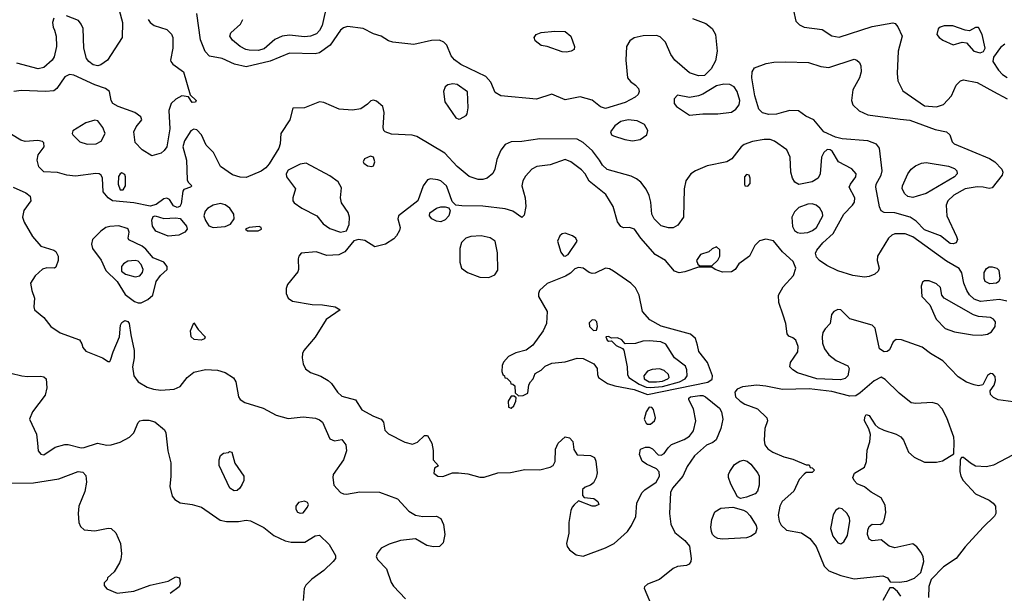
# Model space of a CAD drawing. Extents: x 1173029 to 1307123, y 522559 to 678521.
# Tile 399 of 623: x 1287324 to 1293897, y 566622 to 570454. Entities that reach past the tile are written whole.
import ezdxf

# ---------------------------------------------------------------- set-up
doc = ezdxf.new("R2010")
doc.units = 0

msp = doc.modelspace()

# ---------------------------------------------------------------- linework, layer by layer
at = {"layer": '0CON10XD'}
for points in [[(1289375.4, 570564.6), (1289342.6, 570415), (1289325, 570382.5), (1289305, 570360.9), (1289265, 570345.3), (1289225, 570340.8), (1289125, 570350.8), (1289075.3, 570344.7), (1289027.3, 570322.7), (1288955, 570258.7), (1288915, 570248.6), (1288855, 570249.7), (1288832.5, 570255), (1288796, 570276), (1288745, 570318.1), (1288727.1, 570345), (1288732.6, 570367.4), (1288798, 570425), (1288814, 570455)], [(1287987, 570517), (1288009.1, 570435), (1288006.5, 570335), (1287908.6, 570185), (1287865, 570152.7), (1287845, 570146.4), (1287815, 570152.9), (1287784.1, 570174.1), (1287769.4, 570195), (1287751.1, 570265), (1287746.7, 570395), (1287734.4, 570425), (1287715, 570447.8), (1287635, 570479.2)], [(1291815, 570462.5), (1291905, 570429.4), (1291945.3, 570395.3), (1291969.1, 570355), (1291980.5, 570245), (1291969.5, 570180.5), (1291939.6, 570125), (1291895, 570082.5), (1291855, 570078.9), (1291795, 570098.5), (1291696.5, 570185), (1291671.2, 570221.2), (1291635.5, 570305), (1291599.7, 570339.7), (1291575, 570348), (1291485, 570346.2), (1291425, 570332), (1291397.6, 570312.4), (1291375.6, 570275), (1291370.5, 570185), (1291380.8, 570065), (1291400.9, 570040.9), (1291435, 570018), (1291455.7, 569995), (1291460, 569975), (1291452, 569955), (1291433, 569937), (1291365, 569900.5), (1291235, 569862.1), (1291201.5, 569871.5), (1291145, 569917.1), (1291065, 569939.4), (1290965, 569918.1), (1290875, 569956.5), (1290772.7, 569922.7), (1290535, 569944.6), (1290498, 569968), (1290467.9, 570037.9), (1290434.7, 570074.7), (1290268.6, 570155), (1290225.2, 570185.2), (1290203.9, 570213.9), (1290175, 570283.5), (1290155.2, 570305.2), (1290125, 570316.7), (1290072.5, 570315), (1289955, 570289.2), (1289813.9, 570303.9), (1289785, 570313.3), (1289737.5, 570345), (1289685, 570360.6), (1289616.2, 570396.2), (1289511.9, 570408.1), (1289485, 570399.5), (1289465.3, 570384.7), (1289395.7, 570284.3), (1289325, 570232), (1289295, 570226.1), (1289125, 570231.3), (1288995, 570176.9), (1288835, 570139.6), (1288757.7, 570157.7), (1288675, 570195.4), (1288590.7, 570210.7), (1288560.9, 570240.9), (1288529.9, 570319.9), (1288506.6, 570495)], [(1292488.6, 570515), (1292504.3, 570445), (1292529.4, 570419.4), (1292561.2, 570405), (1292679.8, 570389.8), (1292745, 570347.1), (1292795, 570336.5), (1293015, 570407.9), (1293153.6, 570433.6), (1293168.8, 570428.8), (1293186.8, 570406.8), (1293214, 570345), (1293187.1, 570245), (1293180.5, 570095), (1293186.7, 570045), (1293219.2, 569979.2), (1293365, 569878.8), (1293445, 569871.2), (1293491.7, 569888.3), (1293543.3, 569946.7), (1293575, 570017.5), (1293603.9, 570046.1), (1293625, 570053.3), (1293715, 570035.8), (1293823.9, 569973.9), (1293915, 569924.6)], [(1288181.2, 570455), (1288193.5, 570435), (1288222, 570415), (1288305, 570389.4), (1288337.4, 570357.4), (1288345.6, 570335), (1288346.9, 570265), (1288330, 570185), (1288332.5, 570175), (1288346.1, 570156.1), (1288416, 570105), (1288462.5, 569952.5), (1288502.5, 569915), (1288497.7, 569902.3), (1288475, 569901.2), (1288450, 569940), (1288405.7, 569945.7), (1288366, 569924), (1288334.3, 569895), (1288318.3, 569848.3), (1288325.4, 569725), (1288304.7, 569605.3), (1288288.9, 569581.1), (1288267, 569563), (1288205, 569544.2), (1288141.4, 569585), (1288094.4, 569635), (1288085.5, 569705), (1288100.5, 569739.5), (1288140, 569785), (1288133.3, 569805), (1288091.2, 569835), (1287982, 569875), (1287945, 569894.4), (1287933.1, 569915), (1287922.2, 569975), (1287896, 569995), (1287825, 570020), (1287685, 570082.7), (1287655, 570088.5), (1287625, 570072.9), (1287571.5, 569995), (1287551.3, 569978.7), (1287495, 569974.7), (1287335, 569980.7), (1287285.3, 569974.7)], [(1287550.5, 570465), (1287543.5, 570435), (1287546.7, 570405), (1287556, 570384), (1287566.4, 570345), (1287568.5, 570275), (1287553.6, 570206.4), (1287540.8, 570185), (1287485.4, 570134.6), (1287447, 570127), (1287305, 570164.2)], [(1290975, 570236.5), (1290945, 570239.1), (1290845, 570276), (1290805, 570282.5), (1290765, 570314), (1290758.6, 570335), (1290772.5, 570355), (1290805, 570368.2), (1290895, 570377.7), (1290965, 570374.6), (1291002.2, 570345), (1291028, 570275), (1291026.2, 570255), (1291005, 570243.1), (1290975, 570236.5)], [(1293735, 570233.1), (1293758.1, 570241.9), (1293769.2, 570265), (1293748.8, 570355), (1293725, 570402.5), (1293705, 570402.5), (1293665, 570380), (1293635, 570383.3), (1293553.6, 570413.6), (1293495, 570413.8), (1293467.5, 570405), (1293455, 570392.5), (1293446.7, 570355), (1293461.2, 570335), (1293487.3, 570317.3), (1293555, 570286.2), (1293615, 570303.8), (1293645, 570300), (1293692.5, 570245), (1293735, 570233.1)], [(1293899.4, 570290.6), (1293871.7, 570268.3), (1293823.8, 570205), (1293820, 570175), (1293857.1, 570117.1), (1293885, 570087.5), (1293915, 570067.1)], [(1293555, 568956.5), (1293535, 568960), (1293471.4, 569011.4), (1293365, 569051.6), (1293309.2, 569109.2), (1293269.2, 569135), (1293166.2, 569163.8), (1293095, 569165.6), (1293075, 569177.5), (1293063.3, 569203.3), (1293038.2, 569335), (1293042.3, 569355), (1293074.5, 569415), (1293081.1, 569445), (1293064.3, 569595), (1293043.8, 569623.8), (1292985, 569644.2), (1292815, 569658.7), (1292769.5, 569669.5), (1292691.9, 569705), (1292625.8, 569785), (1292570.7, 569810.7), (1292522.5, 569845), (1292465, 569846.9), (1292422.9, 569837.1), (1292375, 569823.8), (1292325, 569820.4), (1292282.4, 569832.4), (1292256.9, 569856.9), (1292230.3, 569945), (1292211.8, 570065), (1292214.4, 570105.6), (1292228.3, 570131.7), (1292307.6, 570162.4), (1292358.5, 570171.5), (1292435, 570172.9), (1292588.9, 570168.9), (1292672.2, 570142.2), (1292725, 570134.6), (1292895, 570190), (1292912.5, 570185), (1292929.2, 570169.2), (1292938.8, 570145), (1292940, 570105), (1292930.8, 570065), (1292884.5, 569985), (1292875.6, 569915), (1292884.4, 569885), (1292928.6, 569845), (1292985, 569817.9), (1293200.7, 569790.7), (1293265, 569783.6), (1293435, 569721.8), (1293511.2, 569705), (1293534, 569685), (1293548.6, 569638.6), (1293562, 569625), (1293796.8, 569526.8), (1293834, 569504), (1293880, 569455), (1293886.7, 569435), (1293883.3, 569415), (1293815, 569332), (1293795, 569325.8), (1293755, 569336.5), (1293715, 569337.5), (1293635, 569324.1), (1293558.8, 569281.2), (1293520.4, 569245), (1293507.9, 569215), (1293512.2, 569145), (1293577.8, 569005), (1293583.3, 568985), (1293575, 568964.4), (1293555, 568956.5)], [(1290255, 569790), (1290265, 569792.5), (1290305, 569813.3), (1290311.2, 569825), (1290317.5, 569865), (1290313, 569973), (1290245, 570022.2), (1290215, 570025.7), (1290180.8, 570019.2), (1290163.3, 570005), (1290153.8, 569975), (1290160.8, 569905), (1290235, 569798), (1290255, 569790)], [(1291795, 569817.5), (1291884, 569826), (1291985, 569824.7), (1292075, 569837.6), (1292104.4, 569855.6), (1292126.2, 569885), (1292131.1, 569915), (1292112.8, 569975), (1292092.7, 570005), (1292065, 570021.8), (1292025, 570023.4), (1291975, 570011.9), (1291885, 569956.1), (1291855, 569944.7), (1291795, 569935.3), (1291715, 569950), (1291693.1, 569925), (1291693.5, 569895), (1291709.4, 569875), (1291795, 569817.5)], [(1293913.5, 568573.5), (1293865.3, 568585.3), (1293738, 568572), (1293695, 568588.1), (1293665.2, 568615.2), (1293646, 568646), (1293627.4, 568695), (1293614, 568764), (1293595, 568792.2), (1293510.1, 568840.1), (1293285, 569004.7), (1293235, 569023.6), (1293165, 569023.9), (1293145, 569014.6), (1293124.6, 568995), (1293049.2, 568875), (1293048.6, 568845), (1293060.6, 568795), (1293055.7, 568775), (1293032.5, 568755), (1292995, 568738.2), (1292963.8, 568733.8), (1292885, 568745.4), (1292786, 568776), (1292711.2, 568811.2), (1292663.5, 568845), (1292642.3, 568867.7), (1292636.4, 568895), (1292644.5, 568915), (1292685, 568964.5), (1292753.8, 569026.2), (1292825, 569155.8), (1292884.2, 569215), (1292896.9, 569235), (1292899.4, 569265), (1292861.9, 569335), (1292869.4, 569355), (1292905.9, 569404.1), (1292908.2, 569425), (1292878, 569458), (1292790, 569505), (1292746.9, 569575), (1292735, 569584.4), (1292715, 569586.5), (1292692, 569568), (1292676.1, 569535), (1292666.7, 569425), (1292654.5, 569395), (1292615, 569371.1), (1292524, 569354), (1292498.9, 569368.9), (1292481.8, 569395), (1292472.6, 569435), (1292466.3, 569536.3), (1292445, 569584.2), (1292363.6, 569643.6), (1292334.4, 569654.4), (1292293.4, 569653.4), (1292215, 569640.3), (1292159.4, 569620.6), (1292140.4, 569605), (1292076.7, 569525), (1292045.3, 569504.7), (1291912.8, 569477.2), (1291835, 569444.3), (1291805, 569424.2), (1291771.5, 569378.5), (1291758.5, 569325), (1291755.5, 569135), (1291718, 569082), (1291685, 569064.4), (1291655, 569064.5), (1291606.5, 569076.5), (1291559.3, 569125), (1291544.7, 569155), (1291537.3, 569235), (1291525, 569280), (1291505, 569322), (1291470, 569370), (1291442, 569392), (1291405, 569408.9), (1291245, 569452.5), (1291215, 569481.5), (1291194, 569516), (1291147.7, 569577.7), (1291084.3, 569635), (1291045, 569655.5), (1290795, 569659.4), (1290675, 569640), (1290605, 569638.5), (1290565, 569620), (1290536.3, 569583.7), (1290509.1, 569520.9), (1290495.8, 569455), (1290483, 569427), (1290445, 569395.8), (1290415, 569385.8), (1290385, 569385.8), (1290325, 569407.1), (1290245, 569472.9), (1290161.7, 569561.7), (1289975, 569674.6), (1289943.8, 569683.8), (1289805, 569688.8), (1289764, 569705), (1289754.2, 569715), (1289749.2, 569735), (1289757.5, 569835), (1289748, 569875), (1289705, 569910), (1289685, 569917.1), (1289668.3, 569911.7), (1289645, 569890), (1289600.5, 569859.5), (1289545, 569849.1), (1289455.7, 569855.7), (1289355, 569900.5), (1289325, 569906.5), (1289225, 569866.2), (1289147.5, 569862.5), (1289127.9, 569785), (1289066.9, 569695), (1289062.9, 569625), (1289053.6, 569595), (1288988.5, 569491.5), (1288965.7, 569464.3), (1288935, 569442.7), (1288835, 569400.5), (1288795, 569401.5), (1288745, 569417.5), (1288665, 569473.6), (1288617, 569567), (1288567.8, 569615), (1288536.7, 569685), (1288505, 569719.1), (1288485, 569723.8), (1288465, 569712.5), (1288424.2, 569645.8)], [(1287773, 569623), (1287835, 569624.2), (1287867.9, 569642.1), (1287894, 569695), (1287879.2, 569735), (1287845, 569778.6), (1287825, 569782.9), (1287765, 569765.8), (1287677.3, 569712.7), (1287674, 569695), (1287679.2, 569685), (1287725, 569639.2), (1287773, 569623)], [(1291415, 569645.3), (1291465, 569654.7), (1291509.2, 569685), (1291516.6, 569715), (1291494.2, 569754.2), (1291445, 569778), (1291385, 569784.7), (1291336, 569775), (1291296.7, 569745), (1291266.9, 569705), (1291275, 569686), (1291287.9, 569677.9), (1291363.4, 569653.4), (1291415, 569645.3)], [(1288424.2, 569645.8), (1288412.5, 569605), (1288437.9, 569515), (1288442.5, 569385), (1288449.2, 569369.2), (1288472.5, 569345), (1288463.6, 569336.4), (1288419.3, 569320.7), (1288412.3, 569307.7), (1288401.4, 569225), (1288392.7, 569207.3), (1288375, 569198.8), (1288350.3, 569210.3), (1288323, 569253), (1288305, 569262.5), (1288285, 569256.7), (1288235, 569220), (1288195, 569207.5), (1288085, 569231.4), (1287944.1, 569244.1), (1287914.1, 569264.1), (1287880, 569305), (1287876.2, 569395), (1287866.7, 569415), (1287855, 569423.8), (1287832.7, 569427.3), (1287695, 569410), (1287637.5, 569415), (1287575, 569433.6), (1287485, 569436.9), (1287452.3, 569472.3), (1287440.8, 569515), (1287447.7, 569552.3), (1287487.9, 569605), (1287485, 569630.8), (1287475, 569640.5), (1287445, 569647.3), (1287360.8, 569640.8), (1287330.5, 569650.5), (1287268.3, 569688.3)], [(1291337.5, 569072.5), (1291313.9, 569103.9), (1291286, 569206), (1291236.7, 569286.7), (1291125.7, 569375), (1291098.2, 569425), (1291075, 569451.5), (1291003.7, 569503.7), (1290965, 569519.4), (1290864.2, 569485.8), (1290775, 569473.3), (1290742.9, 569455), (1290700.2, 569409.8), (1290683.1, 569376.9), (1290676.5, 569345), (1290698.2, 569265), (1290702.9, 569207.1), (1290691.7, 569148.3), (1290675, 569133.8), (1290615, 569174.2), (1290565, 569191.4), (1290415, 569209.6), (1290275, 569210.6), (1290236.1, 569216.1), (1290210.3, 569240.3), (1290184.4, 569315.6), (1290172.9, 569345), (1290135, 569377.3), (1290114.5, 569385.5), (1290065, 569391.1), (1290045, 569385.6), (1290016.8, 569345), (1289981.4, 569245), (1289853.1, 569145), (1289847.8, 569125), (1289862.9, 569065), (1289858.6, 569045), (1289838.7, 569011.3), (1289820.6, 568989.4), (1289765, 568955.8), (1289695, 568938), (1289628.6, 568978.6), (1289585, 568986.9), (1289555, 568976), (1289495, 568902.5), (1289455, 568882.5), (1289375, 568880), (1289303.6, 568903.6), (1289202.5, 568895), (1289186.7, 568875), (1289182.3, 568857.7), (1289185.8, 568785.8), (1289180.9, 568769.1), (1289111.2, 568685), (1289102.3, 568657.7), (1289102, 568625), (1289116.2, 568595), (1289145, 568574.2), (1289275, 568551.5), (1289345, 568550), (1289430, 568535), (1289462.5, 568515), (1289369.1, 568450.9), (1289295, 568334.3), (1289220.9, 568245), (1289212.1, 568225), (1289209.6, 568195), (1289216.5, 568155), (1289232.5, 568122.5), (1289265, 568097.8), (1289335, 568072.2), (1289383.8, 568043.8), (1289405, 568024.3), (1289445.5, 567965), (1289475, 567939.6), (1289564.4, 567914.4), (1289608.3, 567848.3), (1289685, 567805.7), (1289736.7, 567785), (1289753.3, 567765), (1289761.7, 567711.7), (1289785, 567688.8), (1289895, 567632), (1289945, 567618.8), (1289978.8, 567631.2), (1290025, 567676.2), (1290045, 567676.7), (1290075.8, 567625), (1290083.6, 567576.4), (1290083, 567513), (1290120, 567475), (1290091.7, 567458.3), (1290087.5, 567425), (1290114.1, 567404.1), (1290147.7, 567402.3), (1290213.9, 567426.1), (1290253.9, 567426.1), (1290315, 567420.6), (1290395, 567397.9), (1290425, 567398.8), (1290515, 567427.5), (1290600.6, 567429.4), (1290695, 567450.5), (1290795, 567447.5), (1290865.9, 567464.1), (1290885, 567476.7), (1290897.3, 567502.7), (1290901.2, 567585), (1290918.8, 567625), (1290965, 567667.5), (1290995, 567660), (1291015.9, 567635.9), (1291022.7, 567582.7), (1291045, 567546.7), (1291135, 567543.3), (1291160.5, 567530.5), (1291170.8, 567505), (1291177.6, 567427.6), (1291173.1, 567395), (1291155, 567361.2), (1291134.2, 567345.8), (1291097.5, 567332.5), (1291080, 567315), (1291080, 567275), (1291092.5, 567262.5), (1291155.9, 567255.9), (1291183.3, 567235), (1291190, 567215), (1291166.1, 567203.9), (1291145, 567204), (1291055, 567240), (1291025, 567213.3), (1291011.7, 567198.3), (1291002.9, 567175), (1290990.5, 567095), (1290989.1, 567025), (1290974.3, 566955), (1290977.8, 566935), (1290995, 566913.3), (1291038.9, 566878.9), (1291085, 566870.5), (1291234.3, 566925.7), (1291292.5, 566955), (1291381.2, 567035), (1291408, 567075), (1291436, 567135), (1291444, 567225), (1291476.8, 567293.2), (1291496.6, 567313.4), (1291572.5, 567365), (1291595.8, 567405), (1291593, 567433), (1291575, 567454), (1291508.8, 567485), (1291480, 567505), (1291460.5, 567550.5), (1291468.8, 567585), (1291500.4, 567599.6), (1291525, 567599.5), (1291547.8, 567587.8), (1291585, 567548), (1291605.7, 567544.3), (1291625, 567556), (1291651.9, 567595), (1291675, 567615.5), (1291759.6, 567650.4), (1291795, 567672.5), (1291822.1, 567707.9), (1291837.5, 567775), (1291822.5, 567855), (1291791.2, 567915), (1291790, 567925), (1291802.5, 567935), (1291865, 567944.5), (1291885, 567943.6), (1291902.9, 567935), (1291995, 567858.6), (1292007.9, 567835), (1292017.5, 567785), (1292005, 567724), (1291972.2, 567647.8), (1291950.3, 567629.7), (1291908.3, 567611.7), (1291828.3, 567541.7), (1291779.7, 567470.3), (1291750, 567405), (1291680.8, 567325), (1291668.6, 567295), (1291660.5, 567155), (1291670.8, 567085), (1291697.6, 567027.6), (1291765, 566976), (1291795, 566936.7), (1291807.1, 566855), (1291804.3, 566835.7), (1291792.7, 566817.3), (1291775, 566808), (1291715, 566801.9), (1291685, 566788.9), (1291594.4, 566715.6), (1291515, 566682.5), (1291495, 566666.2), (1291492.7, 566657.3), (1291552, 566515)], [(1289675, 569472.5), (1289685, 569478.8), (1289695.5, 569504.5), (1289686, 569535), (1289665, 569542.5), (1289626.1, 569523.9), (1289616.7, 569505), (1289620, 569495), (1289645, 569478), (1289675, 569472.5)], [(1289465, 569035.8), (1289505, 569044), (1289523.5, 569086.5), (1289526.2, 569135), (1289515.8, 569165.8), (1289470.8, 569230.8), (1289466.2, 569265), (1289472, 569332), (1289450.5, 569370.5), (1289395, 569411.9), (1289235.5, 569495.5), (1289195, 569488.2), (1289115, 569449.2), (1289101.9, 569425), (1289105.3, 569405), (1289164, 569325), (1289146, 569265), (1289146.2, 569245), (1289155, 569230), (1289206.7, 569195), (1289306.7, 569145), (1289350.3, 569090.3), (1289395, 569058.8), (1289465, 569035.8)], [(1293285, 569267.5), (1293253.7, 569273.7), (1293232, 569292), (1293215.6, 569325), (1293217.3, 569345), (1293251.8, 569425), (1293275.2, 569454.8), (1293303, 569477), (1293345, 569496.1), (1293375, 569499.3), (1293523.3, 569475), (1293565, 569460), (1293580.6, 569445), (1293583.1, 569425), (1293565, 569404.6), (1293375, 569293.1), (1293315, 569274.5), (1293285, 569267.5)], [(1288015, 569317.5), (1288030, 569345), (1288030, 569405), (1288025, 569420), (1288005, 569431.2), (1287993.3, 569425), (1287982.7, 569407.3), (1287981.2, 569355), (1287995, 569317.5), (1288015, 569317.5)], [(1292185, 569341.2), (1292199.3, 569360.7), (1292200, 569395), (1292192.5, 569415), (1292175, 569420), (1292161.4, 569405), (1292161.4, 569355), (1292165, 569343.8), (1292185, 569341.2)], [(1287280.8, 569335), (1287365, 569297.1), (1287392.5, 569275), (1287396.9, 569245), (1287351.3, 569178.7), (1287341.2, 569135), (1287352.3, 569102.3), (1287408.5, 569005), (1287465, 568941.9), (1287551.2, 568915), (1287565.8, 568905), (1287581.4, 568875), (1287581.4, 568845), (1287565, 568800), (1287555, 568794), (1287505, 568795.8), (1287475, 568786.9), (1287426.7, 568743.3), (1287396.2, 568695), (1287404.7, 568644.7), (1287421.9, 568595), (1287418.1, 568535), (1287423.1, 568515), (1287485.6, 568465), (1287530.8, 568405), (1287593.3, 568363.3), (1287723.3, 568315), (1287738.8, 568288.8), (1287744.3, 568264.3), (1287765, 568240), (1287875.4, 568195.4), (1287915, 568170), (1287925, 568170), (1287930.3, 568179.7), (1287946.7, 568235), (1287990.8, 568335), (1287997.4, 568412.6), (1288005, 568430.8), (1288025.7, 568444.3), (1288045, 568438.1), (1288055, 568425.7), (1288065, 568350), (1288087.9, 568245), (1288087.5, 568195), (1288076.8, 568135), (1288086.4, 568075), (1288114.7, 568034.7), (1288175, 568000.4), (1288216.7, 567985), (1288265, 567979.2), (1288355, 567986.9), (1288395.3, 568004.7), (1288441.2, 568065), (1288485, 568099.1), (1288565, 568116.6), (1288645, 568112.7), (1288695, 568098.5), (1288751.5, 568061.5), (1288766.5, 568035), (1288783.8, 567933.8), (1288796.3, 567916.3), (1288826.2, 567896.2), (1288949.3, 567859.3), (1289035, 567812.9), (1289115, 567790), (1289215, 567800.5), (1289298.1, 567791.9), (1289325, 567782.2), (1289345.6, 567765), (1289395, 567654.4), (1289425, 567641.4), (1289475, 567648.8), (1289500, 567615), (1289504.3, 567575), (1289484.4, 567515), (1289417.1, 567415), (1289412.9, 567395), (1289420, 567345), (1289465, 567296), (1289485, 567285.8), (1289505, 567285.7), (1289595, 567300), (1289725, 567298.6), (1289845, 567254.3), (1289922.1, 567172.1), (1289965, 567144.4), (1290015, 567135.6), (1290107, 567137), (1290135, 567121.2), (1290152.8, 567082.8), (1290161.1, 567015), (1290149.8, 566960.2), (1290125, 566935.7), (1290085, 566932.2), (1290042.6, 566942.6), (1289965, 566985.7), (1289865, 566975.4), (1289789.5, 566950.5), (1289737, 566923), (1289710.7, 566889.3), (1289702.9, 566865), (1289714.4, 566845), (1289771.8, 566785), (1289803.5, 566695), (1289819.4, 566669.4), (1289898.8, 566585)], [(1288615, 569065.6), (1288695, 569073.1), (1288731.7, 569088.3), (1288754.4, 569125), (1288752.2, 569155), (1288725.6, 569195), (1288695, 569217.9), (1288665, 569225.4), (1288615.3, 569214.7), (1288576.8, 569193.2), (1288561.8, 569175), (1288553.3, 569145), (1288563.3, 569113.3), (1288587, 569077), (1288615, 569065.6)], [(1290135, 569103.3), (1290105, 569107.5), (1290075.8, 569125), (1290060, 569145), (1290062, 569165), (1290105, 569194.3), (1290135, 569203.1), (1290164.3, 569204.3), (1290187.5, 569197.5), (1290198, 569178), (1290188.1, 569145), (1290165, 569116.9), (1290135, 569103.3)], [(1292535, 569027.2), (1292585, 569032.9), (1292616.9, 569045), (1292643.6, 569065), (1292684.5, 569145), (1292682.2, 569165), (1292664.6, 569194.6), (1292640, 569215), (1292615, 569223.6), (1292585, 569221.2), (1292525, 569198.9), (1292495, 569170.9), (1292477.8, 569135), (1292482.3, 569072.3), (1292495.5, 569045), (1292515, 569031.8), (1292535, 569027.2)], [(1288315, 569008.9), (1288232.3, 569042.3), (1288209.5, 569075), (1288205.9, 569114.1), (1288215, 569140), (1288227, 569143), (1288285, 569125.6), (1288365, 569131.4), (1288395, 569125.8), (1288437.8, 569075), (1288440.6, 569055), (1288425.4, 569034.6), (1288385, 569014.4), (1288315, 569008.9)], [(1288115, 568562.4), (1288135, 568563.4), (1288178.1, 568585), (1288212.2, 568615), (1288235.5, 568705), (1288264.1, 568745.9), (1288308, 568785), (1288308.8, 568805), (1288285, 568833.8), (1288215, 568863.3), (1288165, 568921.5), (1288140.5, 568940.5), (1288052.8, 568982.8), (1288047.5, 568995), (1288054.2, 569035), (1288048, 569055), (1288040.2, 569060.2), (1287985, 569076.5), (1287925, 569073.4), (1287898.6, 569065), (1287865, 569041.1), (1287809.5, 568985), (1287802.5, 568955), (1287810.6, 568925), (1287868.1, 568848.1), (1287898.1, 568778.1), (1287975.2, 568705), (1288028.5, 568618.5), (1288090.9, 568570.9), (1288115, 568562.4)], [(1288915, 569043.8), (1288937.5, 569055), (1288936.4, 569066.4), (1288923, 569073), (1288855, 569066), (1288830, 569055), (1288845, 569043.8), (1288915, 569043.8)], [(1293955, 567901.5), (1293855, 567915.8), (1293825, 567930), (1293805, 567950), (1293801.2, 567975), (1293827.9, 568012.1), (1293837.9, 568045), (1293835, 568071.2), (1293819.5, 568089.5), (1293805, 568091.4), (1293785, 568077.5), (1293754.2, 568015.8), (1293725, 568008.6), (1293695, 568015.6), (1293645, 568033.1), (1293588.6, 568068.6), (1293486.2, 568176.2), (1293403.3, 568225), (1293347.7, 568267.7), (1293210, 568315), (1293175, 568318), (1293155, 568303.3), (1293131.2, 568248.8), (1293115, 568238), (1293095, 568235.8), (1293064.5, 568255), (1293048.8, 568328.8), (1293034.6, 568394.6), (1293015, 568413.1), (1292865.4, 568455.4), (1292805, 568515.5), (1292785, 568517.3), (1292758, 568505), (1292742, 568485), (1292734, 568425), (1292700.4, 568389.6), (1292686.2, 568363.8), (1292680, 568335), (1292682.6, 568292.6), (1292695.7, 568255), (1292725.6, 568215), (1292775, 568178.5), (1292852.8, 568142.8), (1292860, 568125), (1292851.4, 568075), (1292833.3, 568056.7), (1292802.3, 568047.7), (1292645, 568056.1), (1292516, 568095), (1292484.3, 568115), (1292465.6, 568135), (1292469.4, 568165), (1292518.8, 568235), (1292520.7, 568270.7), (1292503.9, 568313.9), (1292485, 568330), (1292459.3, 568339.3), (1292446.1, 568356.1), (1292437.1, 568425), (1292419.5, 568480.5), (1292391.4, 568565), (1292388.6, 568615), (1292419.7, 568670.3), (1292489.6, 568745), (1292504.6, 568795), (1292488, 568838), (1292415, 568903.3), (1292355, 568977.1), (1292305, 568988.9), (1292262, 568978), (1292231.4, 568945), (1292195.5, 568874.5), (1292125, 568822.5), (1292098.9, 568785), (1292075, 568769.1), (1292015, 568768.1), (1291967.5, 568785), (1291945, 568800), (1291855, 568800), (1291765, 568769.2), (1291725, 568764), (1291694.4, 568774.4), (1291634, 568845), (1291565.5, 568885.5), (1291470, 568995), (1291428.8, 569055), (1291395.6, 569065.6), (1291355, 569064.2), (1291337.5, 569072.5)], [(1290455, 568733.1), (1290495, 568748.8), (1290515, 568780), (1290514.1, 568895.9), (1290497.5, 568975), (1290465, 568997.8), (1290405, 569010.4), (1290335, 569005.5), (1290302, 568995), (1290273.4, 568966.6), (1290260.8, 568925), (1290260.8, 568835), (1290272.5, 568795), (1290312.5, 568765), (1290395, 568735.4), (1290455, 568733.1)], [(1290965, 568874), (1290985, 568886.2), (1291046, 568975), (1291036, 568995), (1291015, 569010), (1290965, 569028.6), (1290945, 569024.2), (1290929.3, 569010.7), (1290914.4, 568975), (1290935, 568901.2), (1290955, 568876), (1290965, 568874)], [(1291945, 568810), (1291985, 568847.5), (1291996.7, 568875), (1291997, 568917), (1291975, 568937.5), (1291946.4, 568923.6), (1291925, 568903.3), (1291867.5, 568885), (1291842.5, 568845), (1291851.7, 568821.7), (1291865, 568810), (1291945, 568810)], [(1288095, 568737.5), (1288125, 568743.3), (1288142.8, 568765), (1288146.9, 568785), (1288135, 568817.9), (1288115, 568841.1), (1288095, 568846), (1288045, 568841.5), (1288016.3, 568823.7), (1288002.5, 568805), (1288004.1, 568775), (1288030.5, 568755), (1288095, 568737.5)], [(1290652.5, 567942.5), (1290685, 567943.3), (1290715, 567960), (1290722.5, 568015), (1290732.5, 568035), (1290752.5, 568055), (1290765, 568090), (1290805, 568113.3), (1290831.2, 568138.8), (1290875, 568160), (1290965, 568169.4), (1291045, 568192.9), (1291085, 568190.6), (1291156, 568155), (1291178, 568125), (1291180, 568085), (1291188, 568065), (1291247.1, 568025), (1291297.6, 568007.6), (1291425, 567983.2), (1291515, 567950.2), (1291916.5, 568033.5), (1291946.6, 568053.4), (1291949.1, 568075), (1291914.3, 568164.3), (1291857.8, 568237.8), (1291849.1, 568280.9), (1291835.6, 568325), (1291802.7, 568352.7), (1291605, 568408), (1291530.3, 568450.3), (1291481.1, 568505), (1291459.6, 568615), (1291435, 568662.9), (1291403.8, 568693.8), (1291288, 568775), (1291260.2, 568790.2), (1291235, 568795.5), (1291165, 568760), (1291145, 568758.6), (1291125, 568765.8), (1291085, 568794.4), (1291055, 568798.9), (1291029.3, 568790.7), (1291000, 568760), (1290968.3, 568741.7), (1290845, 568692.5), (1290794.3, 568645.7), (1290786, 568625), (1290788, 568605), (1290845.6, 568505), (1290840.5, 568425), (1290817.5, 568375), (1290749.7, 568280.3), (1290705, 568246.2), (1290635, 568228), (1290587.5, 568205), (1290552.5, 568167.5), (1290543.8, 568145), (1290542.5, 568105), (1290550, 568085), (1290560, 568075), (1290561.7, 568061.7), (1290575, 568060), (1290600, 568035), (1290601.7, 568021.7), (1290615, 568020), (1290628.3, 568008.3), (1290631.7, 567961.7), (1290652.5, 567942.5)], [(1293800.2, 568690.2), (1293769.2, 568705), (1293762.5, 568725), (1293762.5, 568765), (1293777, 568793), (1293795, 568802.5), (1293815.8, 568804.2), (1293846.2, 568795), (1293860.9, 568780.9), (1293866.9, 568725), (1293859.2, 568705), (1293845, 568694.6), (1293800.2, 568690.2)], [(1293743.2, 568346.8), (1293785, 568352.5), (1293810.5, 568369.5), (1293836.4, 568405), (1293838.9, 568435), (1293825, 568454.4), (1293805, 568465.5), (1293725, 568471.6), (1293691.7, 568481.7), (1293496.2, 568595), (1293480, 568615), (1293470, 568665), (1293445, 568688.8), (1293395, 568710), (1293365, 568710), (1293349.5, 568700.5), (1293341.2, 568675), (1293346.7, 568605), (1293398.8, 568548.8), (1293442.7, 568452.7), (1293502.1, 568392.1), (1293565, 568368.9), (1293685, 568349.5), (1293743.2, 568346.8)], [(1288535, 568314.4), (1288487.6, 568317.6), (1288468.1, 568335), (1288464.5, 568375), (1288485, 568430), (1288514.5, 568384.5), (1288561.2, 568335), (1288556.9, 568323.1), (1288535, 568314.4)], [(1291155, 568378), (1291175, 568381.2), (1291181.9, 568405), (1291175.6, 568435), (1291165, 568447.5), (1291145, 568448.6), (1291125, 568430), (1291127.1, 568405), (1291155, 568378)], [(1291535, 567997.4), (1291615, 568004.6), (1291729.1, 568035), (1291765.9, 568055), (1291780.3, 568075), (1291778.2, 568115), (1291769.4, 568139.4), (1291695, 568195.9), (1291636.9, 568286.9), (1291602.8, 568302.8), (1291525, 568310), (1291482.7, 568307.3), (1291435, 568290.8), (1291365, 568290), (1291342.5, 568315), (1291315, 568330), (1291275, 568327.5), (1291255, 568338.8), (1291237.5, 568335), (1291245, 568313.3), (1291255, 568307.5), (1291275, 568310), (1291305, 568277.5), (1291348.3, 568258.3), (1291357, 568247), (1291380, 568135), (1291380.6, 568085), (1291389.5, 568065), (1291459.8, 568019.8), (1291505, 568000.5), (1291535, 567997.4)], [(1287265, 568091.9), (1287337.5, 568075), (1287375, 568070), (1287465, 568072.5), (1287485, 568068), (1287500, 568055), (1287505.5, 567995.5), (1287494.5, 567945), (1287410, 567835), (1287388.1, 567785), (1287436.4, 567685), (1287442.2, 567625), (1287447.1, 567575), (1287465, 567552.9), (1287485, 567548.1), (1287560.9, 567599.1), (1287625, 567615.7), (1287646.6, 567616.6), (1287735, 567594.5), (1287755, 567595.6), (1287843.6, 567626.4), (1287905, 567612.7), (1287935, 567613.8), (1287995, 567631.8), (1288055.6, 567665), (1288085.6, 567695), (1288115, 567762.5), (1288126.4, 567773.6), (1288145, 567780), (1288185, 567778), (1288226.8, 567766.8), (1288290, 567715), (1288298.8, 567695), (1288312.2, 567575), (1288333.1, 567495), (1288333.1, 567405), (1288325.6, 567335), (1288341.4, 567271.4), (1288358.9, 567248.9), (1288395, 567226.9), (1288475, 567216.4), (1288537.2, 567197.2), (1288661.7, 567111.7), (1288705, 567101.1), (1288785, 567101.1), (1288835, 567110.6), (1288865, 567105.6), (1288952.4, 567062.4), (1289019.4, 567009.4), (1289095, 566973.6), (1289135, 566963.6), (1289227.5, 566965), (1289295, 567005.8), (1289325, 567010), (1289389.3, 566949.3), (1289432, 566875), (1289431.2, 566855), (1289416, 566835), (1289355, 566775.8), (1289274.1, 566715.9), (1289233.4, 566676.6), (1289222.5, 566655), (1289215.6, 566575)], [(1291575, 568034.9), (1291615, 568040.2), (1291649.7, 568055), (1291659.4, 568065), (1291655.3, 568085), (1291625, 568110), (1291595, 568121.2), (1291545, 568117.4), (1291515, 568105.8), (1291490.8, 568075), (1291493.3, 568055), (1291525, 568035.4), (1291575, 568034.9)], [(1293195, 566696.7), (1293245, 566704), (1293296.6, 566723.4), (1293339.7, 566760.3), (1293358.6, 566835), (1293355.7, 566865), (1293342.5, 566895), (1293312.1, 566932.1), (1293285, 566953.8), (1293165, 566925.6), (1293127.2, 566937.2), (1293075, 566978.8), (1293015, 566972.5), (1292995, 566984), (1292983.1, 567015), (1292985.5, 567045), (1292995, 567069.2), (1293015, 567084.2), (1293067.3, 567082.7), (1293085, 567093.8), (1293095, 567110), (1293106.8, 567163.2), (1293101.2, 567211.2), (1293075, 567260), (1293007.7, 567297.7), (1292963.6, 567333.6), (1292915, 567353.8), (1292894, 567375), (1292886.2, 567395), (1292896.1, 567423.9), (1292963.9, 567466.1), (1292977.7, 567502.3), (1292980.5, 567579.5), (1292998.8, 567635), (1293003.6, 567683.6), (1292991.7, 567721.7), (1292963.3, 567775), (1292965, 567800), (1292975, 567817.5), (1292995, 567810), (1293035, 567747.5), (1293055, 567730), (1293092.1, 567712.1), (1293175.4, 567685.4), (1293205, 567668.6), (1293223.3, 567645), (1293257.5, 567565), (1293295, 567532.5), (1293365, 567499.4), (1293445, 567499.4), (1293483.2, 567506.8), (1293560, 567555), (1293562.5, 567635), (1293559.2, 567665), (1293512.9, 567795), (1293482, 567855), (1293453.8, 567885), (1293415, 567898.1), (1293305, 567889.5), (1293275, 567895.5), (1293195, 567959.6), (1293101.4, 568051.4), (1293075, 568066), (1293027.2, 568042.8), (1292935, 567960.6), (1292905, 567941.4), (1292865, 567938.9), (1292745, 567969.8), (1292595, 567987.9), (1292415, 567983.9), (1292305, 568007.1), (1292245, 568012.5), (1292149.2, 568000.8), (1292113.1, 567985), (1292096.7, 567965), (1292101.5, 567935), (1292133.5, 567905), (1292165, 567885.4), (1292250, 567855), (1292311.2, 567795), (1292316.2, 567775), (1292297, 567723), (1292293.1, 567645), (1292298.6, 567615), (1292318.1, 567588.1), (1292351.4, 567565), (1292425, 567534.6), (1292485, 567517.8), (1292575, 567480), (1292595, 567480), (1292601.7, 567461.7), (1292615, 567460), (1292630, 567445), (1292615, 567430), (1292575, 567430), (1292560.7, 567419.3), (1292527.3, 567382.7), (1292490.5, 567305), (1292413.8, 567235), (1292397.7, 567205), (1292386.9, 567145), (1292393.9, 567105), (1292407.4, 567077.4), (1292443.3, 567043.3), (1292543.2, 567026.8), (1292599.4, 566989.4), (1292640.3, 566935), (1292695, 566803.3), (1292725, 566771.8), (1292805, 566741.9), (1292895, 566720), (1293085, 566740), (1293116.4, 566726.4), (1293135, 566700), (1293195, 566696.7)], [(1290605, 567860), (1290623.3, 567875), (1290636.7, 567905), (1290637.5, 567927.5), (1290625, 567940), (1290605, 567940), (1290583.8, 567905), (1290586.4, 567866.4), (1290605, 567860)], [(1291535, 567752.1), (1291561.9, 567775), (1291568.6, 567795), (1291555, 567850), (1291542.7, 567862.7), (1291525, 567866), (1291505, 567833.8), (1291492.2, 567785), (1291505, 567759.1), (1291515, 567752.1), (1291535, 567752.1)], [(1288755, 567306), (1288726.2, 567325), (1288655.8, 567475.8), (1288654.3, 567515), (1288665, 567543.3), (1288685, 567558.8), (1288717.5, 567562.5), (1288725, 567570), (1288740, 567565), (1288760.8, 567490.8), (1288820, 567405), (1288818.8, 567375), (1288809.5, 567350.5), (1288793.8, 567325), (1288775, 567310), (1288755, 567306)], [(1293955, 567546.7), (1293825, 567478.5), (1293778, 567468), (1293705, 567472.5), (1293670.9, 567490.9), (1293625, 567530), (1293610.7, 567529.3), (1293602.5, 567515), (1293600.9, 567435), (1293606.9, 567405), (1293622.9, 567375), (1293705, 567286.5), (1293795, 567243.5), (1293822.5, 567225), (1293837.1, 567205), (1293839.4, 567155), (1293832, 567138), (1293755.7, 567064.3), (1293635, 566932.9), (1293576.2, 566853.8), (1293490, 566800), (1293408.8, 566715), (1293392.5, 566667.5), (1293390, 566595)], [(1292136.4, 567256.4), (1292116.1, 567266.1), (1292070.5, 567350.5), (1292055.8, 567395), (1292055.8, 567415), (1292064.3, 567435), (1292095, 567483.3), (1292130, 567505), (1292155, 567511.1), (1292180, 567505), (1292204.2, 567485), (1292252, 567425), (1292260, 567405), (1292260, 567345), (1292249.2, 567305), (1292233.2, 567286.8), (1292175, 567264.2), (1292136.4, 567256.4)], [(1287205, 567358.2), (1287415, 567359.4), (1287585, 567387.1), (1287714.5, 567435.5), (1287745, 567431.9), (1287765, 567408.8), (1287769.2, 567365), (1287757.9, 567302.1), (1287718.8, 567205), (1287713.9, 567155), (1287717.5, 567095), (1287728.6, 567068.6), (1287755, 567045.6), (1287825, 567040.5), (1287915, 567057.5), (1287935, 567054.2), (1287966.2, 567026.2), (1287997.3, 566955), (1288002.5, 566885), (1287998.9, 566851.1), (1287989.4, 566825), (1287953.2, 566766.8), (1287910, 566725), (1287908.3, 566711.7), (1287888.3, 566691.7), (1287887.5, 566675), (1287905, 566651.2), (1287975, 566623.8), (1288085, 566635.7), (1288195, 566676), (1288315, 566702.5), (1288365, 566733.3), (1288390, 566725), (1288393.8, 566685), (1288388.8, 566665), (1288328.3, 566621.7)], [(1289195, 567156.7), (1289215, 567160), (1289245, 567197.5), (1289251.2, 567215), (1289245, 567230), (1289225, 567238.8), (1289185, 567230), (1289166.2, 567205), (1289166.7, 567185), (1289177.5, 567165), (1289195, 567156.7)], [(1292015, 566983.6), (1291985, 566987.5), (1291965, 566998.9), (1291949.5, 567015), (1291941.1, 567035), (1291937.8, 567065), (1291943.1, 567115), (1291965, 567166.9), (1292005, 567191.9), (1292085, 567198), (1292155, 567178), (1292175, 567166), (1292199.1, 567139.1), (1292239.4, 567075), (1292245.5, 567054.5), (1292235.8, 567025), (1292206, 567004), (1292175, 566993.6), (1292015, 566983.6)], [(1292805, 566953.1), (1292825, 566965.7), (1292850.8, 567009.2), (1292866.4, 567105), (1292862.5, 567127.5), (1292845, 567158.6), (1292815, 567186.7), (1292795, 567191.9), (1292772.5, 567177.5), (1292753.9, 567146.1), (1292737.3, 567055), (1292751.5, 567005), (1292785, 566960), (1292805, 566953.1)], [(1293205, 566602.5), (1293183.9, 566633.9), (1293155, 566660), (1293131.7, 566658.3), (1293086.7, 566575)]]:
    msp.add_lwpolyline(points, dxfattribs=at)

doc.saveas('drawing.dxf')
